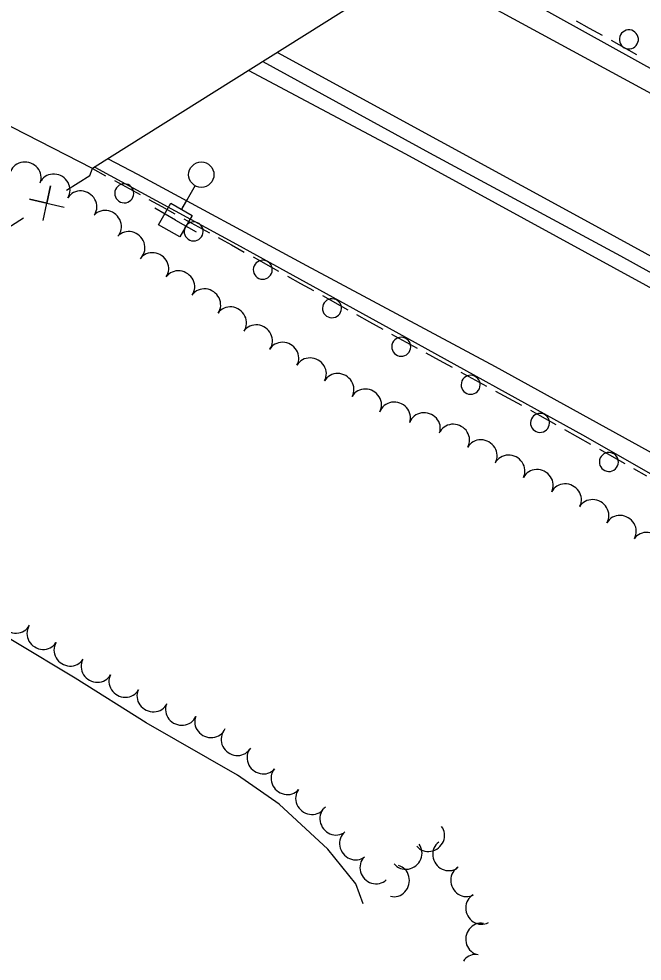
# Model space of a CAD drawing. Extents: x 1746010 to 1754829, y 655801 to 663091.
# Drawn here: x 1746912.4 to 1747109.1, y 662281.7 to 662579.1 of the extents above; entities that cross this region are included whole.
import ezdxf

# ---------------------------------------------------------------- set-up
doc = ezdxf.new("R2010")
doc.units = 0
for name, color, linetype in [('SURVEY - AERIAL SURVEY - Photo Control - Points - Elevations', 7, 'Continuous'), ('SURVEY - AERIAL SURVEY - Photo Control - Points - Locators', 7, 'Continuous'), ('SURVEY - AERIAL SURVEY - Photo Control - Points - Numbers', 7, 'Continuous'), ('SURVEY - CENTERLINE - Existing Roads - Development', 7, 'Continuous'), ('SURVEY - CENTERLINE - Existing Roads Curve Text', 7, 'Continuous'), ('SURVEY - CENTERLINE - Existing Roads Text', 7, 'Continuous')]:
    doc.layers.add(name, color=color, linetype=linetype)

msp = doc.modelspace()

# ---------------------------------------------------------------- linework, layer by layer
at = {"layer": 'SURVEY - AERIAL SURVEY - Photo Control - Points - Elevations'}
msp.add_lwpolyline([(1746939.36, 662658.3), (1747047.15, 662601.95), (1746935.67, 662531.86), (1746826.79, 662587.8)], dxfattribs=at)
at = {"layer": 'SURVEY - AERIAL SURVEY - Photo Control - Points - Locators'}
for points in [[(1747394.01, 662400.24), (1747319.28, 662445.06), (1747264.76, 662477.01), (1747215.73, 662505.47), (1747147.65, 662543.55), (1747082.54, 662579.61), (1747044.99, 662600.6)], [(1747388.98, 662396.91), (1747307.77, 662444.8), (1747225.44, 662492.37), (1747144.21, 662538.02), (1747058.68, 662584.4), (1747037.32, 662595.78)], [(1746994, 662568.54), (1747096.72, 662512.48), (1747178.37, 662467.79), (1747249.93, 662426.95), (1747347.78, 662369.64)], [(1747339.13, 662363.91), (1747204.87, 662442.72), (1747119.45, 662490.01), (1747034.49, 662536.42), (1746984.89, 662562.81)], [(1746940.58, 662534.95), (1746949.82, 662530.12), (1747003.19, 662501.28), (1747062.75, 662469.33), (1747127.42, 662433.69), (1747178.29, 662405.18), (1747219.73, 662381.3), (1747273.36, 662350.22), (1747297.32, 662336.24)], [(1746936.42, 662532.34), (1746981.1, 662507.97), (1747031.38, 662480.31), (1747091.2, 662447.24), (1747147.52, 662415.08), (1747196.39, 662388), (1747264.59, 662348.94), (1747292.84, 662333.43)], [(1747021.09, 662299.79), (1747018.78, 662306.1), (1747009.96, 662317.06), (1746994.58, 662331.26), (1746981.41, 662340.35), (1746952.61, 662356.87), (1746930.16, 662371.03), (1746910.96, 662382.58), (1746890.81, 662394.58), (1746881.63, 662399.49), (1746870.54, 662402.23), (1746847.21, 662410.58), (1746831.64, 662415.93), (1746820.94, 662417.91)]]:
    msp.add_lwpolyline(points, dxfattribs=at)
at = {"layer": 'SURVEY - AERIAL SURVEY - Photo Control - Points - Numbers'}
for points in [[(1747092.51, 662576.12), (1747088.41, 662578.4)], [(1747096.62, 662573.84), (1747092.51, 662576.12)], [(1747107.45, 662567.81), (1747099.41, 662572.28)], [(1746989.37, 662565.63), (1747042.02, 662536.8), (1747102.23, 662504.27), (1747165.85, 662469.21), (1747227.9, 662434.03), (1747299.54, 662392.74), (1747343.17, 662366.59)], [(1746935.67, 662531.86), (1746939.78, 662529.6)], [(1746942.59, 662528.07), (1746950.65, 662523.64)], [(1746953.45, 662522.1), (1746957.56, 662519.84)], [(1746957.56, 662519.84), (1746961.68, 662517.58)], [(1746964.49, 662516.04), (1746972.54, 662511.62)], [(1746975.35, 662510.08), (1746977.22, 662509.05), (1746979.46, 662507.81)], [(1746979.46, 662507.81), (1746983.56, 662505.52)], [(1746986.35, 662503.96), (1746994.39, 662499.48)], [(1746997.18, 662497.92), (1747001.29, 662495.63)], [(1747001.29, 662495.63), (1747005.39, 662493.34)], [(1747008.18, 662491.79), (1747016.22, 662487.31)], [(1747019.01, 662485.75), (1747023.11, 662483.46)], [(1747023.11, 662483.46), (1747027.22, 662481.17)], [(1747030.01, 662479.62), (1747038.08, 662475.2)], [(1747040.88, 662473.66), (1747045, 662471.4)], [(1747045, 662471.4), (1747049.12, 662469.14)], [(1747051.93, 662467.6), (1747059.99, 662463.18)], [(1747062.8, 662461.64), (1747066.92, 662459.39)], [(1747066.92, 662459.39), (1747071.04, 662457.13)], [(1747073.84, 662455.59), (1747076.83, 662453.95), (1747081.87, 662451.09)], [(1747084.65, 662449.51), (1747088.73, 662447.19)], [(1747088.73, 662447.19), (1747092.82, 662444.87)], [(1747095.6, 662443.29), (1747103.6, 662438.75)], [(1747106.38, 662437.17), (1747110.46, 662434.85)]]:
    msp.add_lwpolyline(points, dxfattribs=at)
for centre, start, end in [((1747104.92, 662572.65), 354.1879, 354.1739), ((1746945.67, 662524.05), 167.7253, 167.7113), ((1746967.57, 662512.03), 167.7253, 167.7113), ((1746989.39, 662499.93), 167.2591, 167.2451), ((1747011.22, 662487.76), 167.2591, 167.2451), ((1747033.08, 662475.61), 167.6836, 167.6696), ((1747054.99, 662463.6), 167.6836, 167.6696), ((1747076.88, 662451.58), 166.8226, 166.8086), ((1747098.61, 662439.24), 166.8226, 166.8086)]:
    msp.add_arc(centre, 3, start, end, dxfattribs=at)
at = {"layer": 'SURVEY - CENTERLINE - Existing Roads - Development'}
for points in [[(1746927.46, 662525.03), (1746934.79, 662529.7), (1746935.64, 662531.88)], [(1746920.05, 662515.44), (1746922.41, 662526.43), (1746921.27, 662520.96), (1746915.75, 662522.18), (1746926.71, 662519.69)], [(1746901.24, 662508.29), (1746913.89, 662516.36)]]:
    msp.add_lwpolyline(points, dxfattribs=at)
at = {"layer": 'SURVEY - CENTERLINE - Existing Roads Curve Text'}
for p, q in [((1746968.04, 662526.55), (1746963.73, 662518.99)), ((1746961.8, 662515.61), (1746955.28, 662519.32)), ((1746963.93, 662519.34), (1746965.52, 662522.12)), ((1746961.8, 662515.61), (1746968.31, 662511.89))]:
    msp.add_line(p, q, dxfattribs=at)
msp.add_lwpolyline([(1746956.48, 662514.15), (1746960.34, 662520.93), (1746967.12, 662517.06), (1746963.25, 662510.28)], close=True, dxfattribs=at)
msp.add_circle((1746969.98, 662529.94), 4, dxfattribs=at)
at = {"layer": 'SURVEY - CENTERLINE - Existing Roads Text'}
for centre, major_axis, end_param in [((1746914.49, 662529.17), (4.67, -1.8), 3.141593), ((1746923.64, 662525.34), (4.23, -2.66), 3.141593), ((1746932.11, 662520.02), (4.23, -2.66), 3.141593), ((1746939.91, 662513.82), (3.72, -3.34), 3.141593), ((1746947.35, 662507.15), (3.72, -3.34), 3.141593), ((1746954.81, 662500.5), (4.1, -2.86), 3.141593), ((1746963, 662494.8), (4.1, -2.86), 3.141593), ((1746971.2, 662489.1), (4.1, -2.86), 3.141593), ((1746979.37, 662483.41), (4.1, -2.86), 3.141593), ((1746987.53, 662477.73), (4.1, -2.86), 3.141593), ((1746995.83, 662472.24), (4.35, -2.46), 3.141593), ((1747004.53, 662467.32), (4.35, -2.46), 3.141593), ((1747013.24, 662462.4), (4.35, -2.46), 3.141593), ((1747021.94, 662457.49), (4.35, -2.46), 3.141593), ((1747031.03, 662453.4), (4.71, -1.67), 3.141593), ((1747040.45, 662450.06), (4.71, -1.67), 3.141593), ((1747049.72, 662446.38), (4.36, -2.46), 3.141593), ((1747058.43, 662441.47), (4.36, -2.46), 3.141593), ((1747067.19, 662436.64), (4.46, -2.27), 3.141593), ((1747076.1, 662432.1), (4.46, -2.27), 3.141593), ((1747085.01, 662427.56), (4.46, -2.27), 3.141593), ((1747093.68, 662422.58), (4.33, -2.5), 3.141593), ((1747102.34, 662417.58), (4.33, -2.5), 3.141593), ((1747110.75, 662412.19), (4.14, -2.81), 3.141593), ((1746911.3, 662389.99), (-4.47, 2.25), 3.141593), ((1746919.86, 662384.84), (-4.26, 2.62), 3.141593), ((1746928.39, 662379.6), (-4.26, 2.62), 3.141593), ((1746936.97, 662374.47), (-4.39, 2.38), 3.141593), ((1746945.76, 662369.71), (-4.39, 2.38), 3.141593), ((1746954.63, 662365.12), (-4.51, 2.17), 3.141593), ((1746963.65, 662360.87), (-4.61, 1.94), 3.141593), ((1746972.86, 662356.99), (-4.61, 1.94), 3.141593), ((1746981.13, 662351.37), (-4.11, 2.85), 3.141593), ((1746989.28, 662345.59), (-3.79, 3.26), 3.141593), ((1746996.86, 662339.07), (-3.79, 3.26), 3.141593), ((1747004.63, 662332.78), (-3.94, 3.08), 3.141593), ((1747012.23, 662326.35), (-3.1, 3.92), 3.141593), ((1747041.88, 662321.1), (-3.93, -3.1), 3.141593), ((1747018.43, 662318.51), (-3.1, 3.92), 3.141593), ((1747034.76, 662315.48), (-3.93, -3.1), 3.141593), ((1747047.84, 662315.12), (-2.91, 4.07), 3.141593), ((1747024.88, 662310.91), (-3.47, 3.6), 3.141593), ((1747030.93, 662306.99), (-1.25, -4.84), 3.141593), ((1747053.46, 662306.96), (-2.39, 4.39), 3.141593), ((1747058.21, 662298.21), (-2.39, 4.39), 3.141593), ((1747058.15, 662288.64), (0.84, 4.93), 3.141593), ((1747056.56, 662278.79), (0.06, 5), 0.972228)]:
    msp.add_ellipse(centre, major_axis=major_axis, ratio=0.940188, start_param=0, end_param=end_param, dxfattribs=at)

doc.saveas('drawing.dxf')
